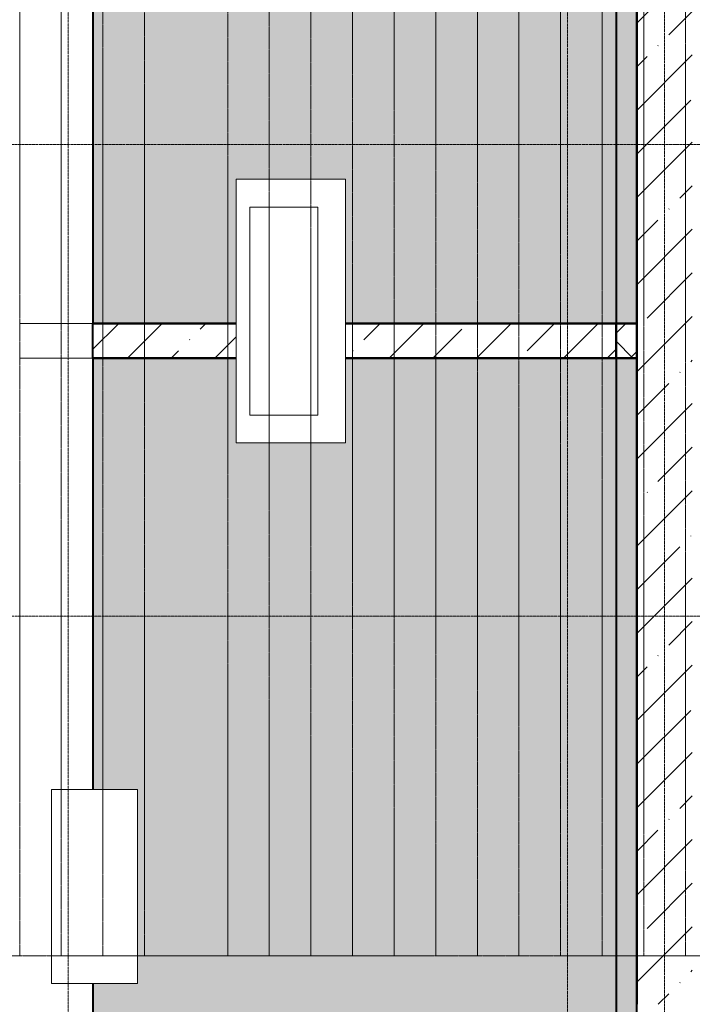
# Model space of a CAD drawing. Header units: millimetres. Extents: x -135639 to 224623, y -383017 to -59102.
# Tile 448 of 494: x 106663 to 111513, y -132321 to -125221. Entities that reach past the tile are written whole.
import ezdxf

# ---------------------------------------------------------------- set-up
doc = ezdxf.new("R2010")
doc.units = ezdxf.units.MM
for name, pattern in [('Линия сетки', [25, 20, -2.5, 0, -2.5]), ('Сверху', [3.96875, 2.38125, -1.5875]), ('Сверху_2_', [4.5, 3, -1.5])]:
    doc.linetypes.add(name, pattern=pattern)
for name, color, linetype, lineweight in [('A-000-M_MASS', 7, 'Continuous', 18), ('A-200-M_WALL_EXT', 7, 'Continuous', 18), ('A-200-M_WALL_INT', 7, 'Continuous', 18), ('A-200-M_WALL_PAT', 7, 'Continuous', 40), ('A-242-MB_STAIR', 7, 'Сверху_2_', 18), ('Z-030-M_GRID', 7, 'Continuous', 9)]:
    doc.layers.add(name, color=color, linetype=linetype, lineweight=lineweight)
pattern_1 = [(0, (0, 0), (71.437, 41.244), [47.625, -95.25]), (120, (0, 0), (-71.437352, 41.245123), [47.625, -95.25]), (60, (0, 0), (0.000648, 82.489123), [0, -95.25, 47.625, 0])]
pattern_2 = [(45, (0, 0), (-314.309, 314.309), []), (45, (314.3, 0), (-314.309, 314.309), [555.625, -111.125, 3.353, -107.772])]
pattern_3 = [(0, (-14349.74, -59900.205), (200, 50), [3.353, -146.647, 3.353, -11.647, -800]), (0, (-14349.74, -59900.205), (200, 50), [-165, 3.353, -296.647, 3.353, -146.647, -350]), (0, (-14349.74, -59900.205), (200, 50), [-615, 3.353, -96.647, 3.353, -246.647]), (120, (-14273.54, -59875.205), (-143.30127, 148.20508), [3.353, -146.647, 3.353, -11.647, -800]), (120, (-14273.54, -59875.205), (-143.30127, 148.20508), [-165, 3.353, -296.647, 3.353, -146.647, -350]), (120, (-14273.54, -59875.205), (-143.30127, 148.20508), [-615, 3.353, -96.647, 3.353, -246.647]), (240, (-14249.74, -59773.205), (-56.69873, -198.20508), [3.353, -146.647, 3.353, -11.647, -800]), (240, (-14249.74, -59773.205), (-56.69873, -198.20508), [-165, 3.353, -296.647, 3.353, -146.647, -350]), (240, (-14249.74, -59773.205), (-56.69873, -198.20508), [-615, 3.353, -96.647, 3.353, -246.647])]

# ---------------------------------------------------------------- blocks, each defined once
blk = doc.blocks.new('135_SLK_GD_AR_rvt-1-B1_-7_650_')
at = {"layer": 'A-200-M_WALL_PAT', "lineweight": 9, "true_color": 0xaaaaaa}
h = blk.add_hatch(dxfattribs=at)
h.set_pattern_fill('FP_12', color=253, style=0, pattern_type=2)
h.set_pattern_definition(pattern_1)
h.paths.add_polyline_path([(119100, 65410), (119250, 65410), (119250, 77025), (119100, 77025), (119100, 67014.5)])
h = blk.add_hatch(dxfattribs=at)
h.set_pattern_fill('FP_12', color=253, style=0, pattern_type=2)
h.set_pattern_definition(pattern_1)
h.paths.add_polyline_path([(119250.2, 60300), (119250.2, 65160), (119100.2, 65160), (119100.2, 60300)])
at = {"layer": 'A-200-M_WALL_INT', "color": 253, "lineweight": 40, "true_color": 0xaaaaaa}
for p, q in [((119100, 77025), (119100, 65410)), ((119250, 65410), (119250, 77025)), ((119100, 65410), (119250, 65410)), ((119250.2, 65160), (119100.2, 65160)), ((119100.2, 65160), (119100.2, 60300)), ((119250.2, 60300), (119250.2, 65160))]:
    blk.add_line(p, q, dxfattribs=at)
at = {"layer": 'A-242-MB_STAIR', "color": 253, "linetype": 'Сверху', "true_color": 0xaaaaaa}
for p, q in [((119600, 72650), (119600, 60850)), ((119600, 72650), (119600, 60850)), ((119300, 72350), (119300, 60850)), ((119300, 72350), (119300, 60850)), ((119000, 72050), (119000, 60850)), ((119000, 72050), (119000, 60850)), ((118700, 71750), (118700, 60850)), ((118700, 71750), (118700, 60850)), ((118400, 71450), (118400, 60850)), ((118400, 71450), (118400, 60850)), ((118100, 71150), (118100, 60850)), ((118100, 71150), (118100, 60850)), ((117800, 70850), (117800, 60850)), ((117800, 70850), (117800, 60850)), ((117500, 70550), (117500, 60850)), ((117500, 70550), (117500, 60850)), ((117200, 70250), (117200, 60850)), ((117200, 70250), (117200, 60850)), ((116900, 69950), (116900, 60850)), ((116900, 69950), (116900, 60850)), ((116600, 69650), (116600, 60850)), ((116600, 69650), (116600, 60850)), ((116300, 69350), (116300, 60850)), ((116300, 69350), (116300, 60850)), ((115700, 68750), (115700, 60850)), ((115700, 68750), (115700, 60850)), ((115400, 68450), (115400, 60850)), ((115400, 68450), (115400, 60850)), ((115100, 68150), (115100, 60850)), ((115100, 68150), (115100, 60850)), ((114800, 67850), (114800, 60850)), ((114800, 67850), (114800, 60850)), ((114500, 60850), (115700, 60850)), ((115700, 60850), (116300, 60850)), ((116300, 60850), (119900, 60850))]:
    blk.add_line(p, q, dxfattribs=at)
blk = doc.blocks.new('231_Термовладыш массив _ОбщМод_Стена_ - 600х150 вертикально-4548743-B1_-7_650_')
at = {"layer": 'A-000-M_MASS', "lineweight": 9, "true_color": 0xd2d2d2}
h = blk.add_hatch(dxfattribs=at)
h.set_pattern_fill('FP_210', color=254, style=0, pattern_type=2)
h.set_pattern_definition([(225, (119300, 65285), (141.42136, -141.42136), []), (315, (119300, 65285), (141.42136, 141.42136), [])])
h.paths.add_polyline_path([(50, 125), (50, -125), (200, -125), (200, 125)])
at = {"layer": 'A-000-M_MASS', "color": 253, "lineweight": 40, "true_color": 0xaaaaaa}
for p, q in [((200, 125), (50, 125)), ((50, 125), (50, -125)), ((200, -125), (200, 125)), ((50, -125), (200, -125))]:
    blk.add_line(p, q, dxfattribs=at)
blk = doc.blocks.new('Засыпка керамзитовым гравием7 - Засыпка керамзитовым гравием-4844532-B1_-7_650_')
at = {"layer": 'A-000-M_MASS', "lineweight": 9, "true_color": 0xaaaaaa}
h = blk.add_hatch(dxfattribs=at)
h.set_pattern_fill('FP_211', color=253, style=0, pattern_type=2)
h.set_pattern_definition(pattern_3)
h.paths.add_polyline_path([(102176, 399.8), (104900.3, 399.8), (104900.3, 5259.8), (102800.3, 5259.8), (102800.3, 4648.9), (102010.3, 4648.9), (102010.3, 5259.8), (100978.8, 5259.8), (100978.8, 2149.8), (101300, 2149.8), (101300, 749.8), (100978.8, 749.8), (100978.8, 399.8)])
at = {"layer": 'A-000-M_MASS', "color": 253, "lineweight": 40, "true_color": 0xaaaaaa}
for p, q in [((102010.3, 5259.8), (100978.8, 5259.8)), ((100978.8, 5259.8), (100978.8, 2149.8)), ((104900.3, 5259.8), (102800.3, 5259.8)), ((104900.3, 399.8), (104900.3, 5259.8)), ((100978.8, 749.8), (100978.8, 399.8)), ((100978.8, 399.8), (104900.3, 399.8))]:
    blk.add_line(p, q, dxfattribs=at)
at = {"layer": 'A-000-M_MASS', "color": 253, "true_color": 0xaaaaaa}
for p, q in [((100679.9, 749.8), (100679.9, 2149.8)), ((100679.9, 2149.8), (100978.8, 2149.8)), ((100978.8, 2149.8), (101300, 2149.8)), ((101300, 2149.8), (101300, 749.8)), ((100978.8, 749.8), (100679.9, 749.8)), ((101300, 749.8), (100978.8, 749.8)), ((98050.3, 599.8), (98050.3, 399.8))]:
    blk.add_line(p, q, dxfattribs=at)
blk = doc.blocks.new('Засыпка керамзитовым гравием8 - Засыпка керамзитовым гравием-4844794-B1_-7_650_')
at = {"layer": 'A-000-M_MASS', "lineweight": 9, "true_color": 0xaaaaaa}
h = blk.add_hatch(dxfattribs=at)
h.set_pattern_fill('FP_211', color=253, style=0, pattern_type=2)
h.set_pattern_definition(pattern_3)
h.paths.add_polyline_path([(104900.3, 5509.8), (104900.3, 13209.8), (100978.8, 13209.8), (100978.8, 5509.8), (102010.3, 5509.8), (102010.3, 6548.9), (102800.3, 6548.9), (102800.3, 5509.8)])
at = {"layer": 'A-000-M_MASS', "color": 253, "lineweight": 40, "true_color": 0xaaaaaa}
for p, q in [((104900.3, 5509.8), (104900.3, 13209.8)), ((100978.8, 8459.7), (100978.8, 5509.8)), ((100978.8, 5509.8), (102010.3, 5509.8)), ((102800.3, 5509.8), (104900.3, 5509.8))]:
    blk.add_line(p, q, dxfattribs=at)
blk = doc.blocks.new('135_SLK_K1-2-3_KR_rvt-1-B1_-7_650_')
at = {"layer": 'A-200-M_WALL_PAT', "lineweight": 9, "true_color": 0xaaaaaa}
h = blk.add_hatch(dxfattribs=at)
h.set_pattern_fill('FP_20', color=253, style=0, pattern_type=2)
h.set_pattern_definition(pattern_2)
h.paths.add_polyline_path([(119250, 60500), (119650, 60500), (119650, 77100), (119250, 77100), (119250, 64353.3)])
h = blk.add_hatch(dxfattribs=at)
h.set_pattern_fill('FP_20', color=253, style=0, pattern_type=2)
h.set_pattern_definition(pattern_2)
h.paths.add_polyline_path([(119100, 65160), (119100, 65410), (117150, 65410), (117150, 65160)])
h.paths.add_polyline_path([(116360, 65160), (116360, 65410), (115325.6, 65410), (115325.6, 65160)])
at = {"layer": 'A-000-M_MASS', "color": 253, "true_color": 0xaaaaaa}
for p, q in [((116360, 66449.1), (117150, 66449.1)), ((116360, 66449.1), (116360, 64549.1)), ((117150, 66449.1), (117150, 64549.1)), ((116460.3, 66249.1), (116460.3, 64749.1)), ((116950, 66249.1), (116460.3, 66249.1)), ((116950, 64749.1), (116950, 66249.1)), ((116460.3, 64749.1), (116950, 64749.1)), ((117150, 64549.1), (116360, 64549.1))]:
    blk.add_line(p, q, dxfattribs=at)
at = {"layer": 'A-200-M_WALL_EXT', "color": 253, "lineweight": 40, "true_color": 0xaaaaaa}
for p, q in [((119250, 77100), (119250, 60500)), ((116360, 65410), (115325.6, 65410)), ((115325.6, 65410), (115325.6, 65160)), ((119100, 65410), (117150, 65410)), ((119100, 65160), (119100, 65410)), ((115325.6, 65160), (116360, 65160)), ((117150, 65160), (119100, 65160))]:
    blk.add_line(p, q, dxfattribs=at)
at = {"layer": 'A-200-M_WALL_EXT', "color": 253, "true_color": 0xaaaaaa}
for p, q in [((114800, 65410), (115325.6, 65410)), ((115325.6, 65160), (114800, 65160))]:
    blk.add_line(p, q, dxfattribs=at)
at = {"layer": 'A-000-M_MASS', "color": 253, "lineweight": 18, "true_color": 0xaaaaaa}
for name in ['Засыпка керамзитовым гравием8 - Засыпка керамзитовым гравием-4844794-B1_-7_650_', 'Засыпка керамзитовым гравием7 - Засыпка керамзитовым гравием-4844532-B1_-7_650_']:
    blk.add_blockref(name, (14349.7, 59900.2), dxfattribs=at)
at = {"layer": 'A-000-M_MASS', "color": 253, "lineweight": 18, "true_color": 0xaaaaaa, "rotation": 180}
blk.add_blockref('231_Термовладыш массив _ОбщМод_Стена_ - 600х150 вертикально-4548743-B1_-7_650_', (119300, 65285), dxfattribs=at)
blk = doc.blocks.new('-1 эт')
at = {"layer": 'Z-030-M_GRID', "color": 253, "linetype": 'Линия сетки', "true_color": 0xaaaaaa}
for p, q in [((115150, -19694.1), (115150, 133719.9)), ((118750, -19693.9), (118750, 133719.9)), ((119450, -18431.1), (119450, 133719.9)), ((155947.6, 66700), (-3682.2, 66700)), ((155947.8, 63300), (-3682, 63300))]:
    blk.add_line(p, q, dxfattribs=at)
at = {"lineweight": 5}
for name in ['135_SLK_GD_AR_rvt-1-B1_-7_650_', '135_SLK_K1-2-3_KR_rvt-1-B1_-7_650_']:
    blk.add_blockref(name, (0, 0), dxfattribs=at)

msp = doc.modelspace()

# ---------------------------------------------------------------- block references
msp.add_blockref('-1 эт', (-8136.8, -192821.5))

doc.saveas('drawing.dxf')
